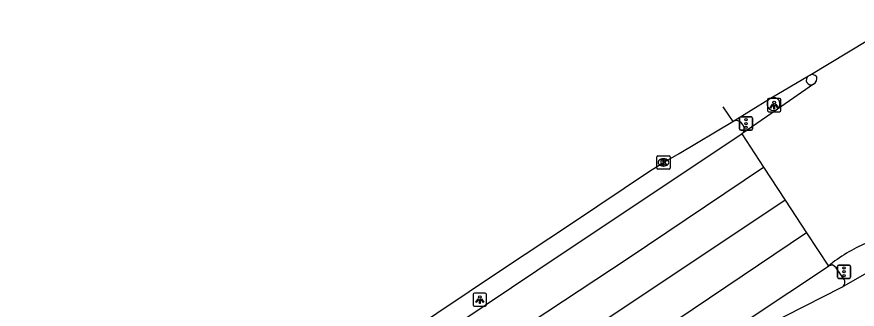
# Model space of a CAD drawing. Extents: x 157692 to 159670, y 381454 to 383289.
# Drawn here: x 158019.5 to 158083.2, y 383267.1 to 383289.2 of the extents above; entities that cross this region are included whole.
import ezdxf

# ---------------------------------------------------------------- set-up
doc = ezdxf.new("R2010")
doc.units = 0
for name, color, linetype in [('IMGEO_Fietspad_gesloten', 7, 'Continuous'), ('IMGEO_Fietspad_open', 7, 'Continuous'), ('IMGEO_Kolk', 7, 'Continuous'), ('IMGEO_Lichtpunt', 7, 'Continuous'), ('IMGEO_OVBaan_gesloten', 7, 'Continuous'), ('IMGEO_Rijbaan_regionaal_gesloten', 7, 'Continuous'), ('IMGEO_Verkeersregelinstallatiepaal', 7, 'Continuous'), ('IMGEO_Voetpad_open', 7, 'Continuous')]:
    doc.layers.add(name, color=color, linetype=linetype)

msp = doc.modelspace()

# ---------------------------------------------------------------- linework, layer by layer
at = {"layer": 'IMGEO_Fietspad_gesloten'}
for points in [[(158082.06, 383268.726), (158085.002, 383270.429)], [(158074.951, 383265.102), (158082.06, 383268.726)]]:
    msp.add_lwpolyline(points, dxfattribs=at)
at = {"layer": 'IMGEO_Fietspad_open'}
for centre, radius, start, end in [((158079.732, 383284.447), 0.373, 121.97182, 300.16644), ((158076.877, 383282.633), 0.498, 30.42326, 111.58891), ((158076.851, 383282.638), 0.518, 310.8341, 28.41421)]:
    msp.add_arc(centre, radius, start, end, dxfattribs=at)
at = {"layer": 'IMGEO_Kolk'}
for p, q in [((158068.031, 383277.767), (158068.031, 383278.619)), ((158068.106, 383278.693), (158068.958, 383278.693)), ((158069.032, 383278.619), (158069.032, 383277.767)), ((158068.542, 383277.913), (158068.517, 383277.913)), ((158068.519, 383278.473), (158068.544, 383278.473)), ((158068.958, 383277.693), (158068.106, 383277.693))]:
    msp.add_line(p, q, dxfattribs=at)
for points in [[(158068.031, 383277.767), (158068.031, 383278.619)], [(158068.106, 383278.693), (158068.958, 383278.693)], [(158069.032, 383278.619), (158069.032, 383277.767)], [(158068.352, 383278.393), (158068.475, 383278.393), (158068.475, 383278.242), (158068.605, 383278.393), (158068.769, 383278.393), (158068.623, 383278.242), (158068.776, 383277.993), (158068.624, 383277.993), (158068.539, 383278.157), (158068.475, 383278.09), (158068.475, 383277.993), (158068.352, 383277.993), (158068.352, 383278.393)], [(158068.958, 383277.693), (158068.106, 383277.693)]]:
    msp.add_lwpolyline(points, dxfattribs=at)
for centre, start, end in [((158068.108, 383278.617), 91.55205, 178.44795), ((158068.108, 383278.617), 91.55205, 178.44795), ((158068.956, 383278.617), 1.55205, 88.44795), ((158068.956, 383278.617), 1.55205, 88.44795), ((158068.108, 383277.769), 181.55205, 268.44795), ((158068.108, 383277.769), 181.55205, 268.44795), ((158068.956, 383277.769), 271.55205, 358.44795), ((158068.956, 383277.769), 271.55205, 358.44795)]:
    msp.add_arc(centre, 0.0765, start, end, dxfattribs=at)
for centre, major_axis, ratio, start_param, end_param in [((158068.518, 383278.193), (-0.387, 0.002), 0.722429, 4.712389, 7.853982), ((158068.543, 383278.193), (-0.39, 0.002), 0.717154, 1.570796, 4.712389)]:
    msp.add_ellipse(centre, major_axis=major_axis, ratio=ratio, start_param=start_param, end_param=end_param, dxfattribs=at)
at = {"layer": 'IMGEO_Lichtpunt'}
for p, q in [((158077.332, 383283.039), (158076.524, 383283.039)), ((158077.332, 383283.039), (158076.524, 383283.039)), ((158076.43, 383282.944), (158076.43, 383282.137)), ((158076.43, 383282.944), (158076.43, 383282.137)), ((158077.426, 383282.137), (158077.426, 383282.944)), ((158077.426, 383282.137), (158077.426, 383282.944)), ((158076.524, 383282.043), (158077.332, 383282.043)), ((158076.524, 383282.043), (158077.332, 383282.043)), ((158054.114, 383268.186), (158054.114, 383267.379)), ((158054.114, 383268.186), (158054.114, 383267.379)), ((158055.016, 383268.281), (158054.208, 383268.281)), ((158055.016, 383268.281), (158054.208, 383268.281)), ((158055.11, 383267.379), (158055.11, 383268.186)), ((158055.11, 383267.379), (158055.11, 383268.186)), ((158054.208, 383267.285), (158055.016, 383267.285)), ((158054.208, 383267.285), (158055.016, 383267.285))]:
    msp.add_line(p, q, dxfattribs=at)
for points in [[(158076.804, 383282.608), (158076.843, 383282.58), (158076.655, 383282.318), (158076.617, 383282.345), (158076.804, 383282.608)], [(158076.906, 383282.56), (158076.953, 383282.56), (158076.953, 383282.238), (158076.906, 383282.238), (158076.906, 383282.56)], [(158077.016, 383282.58), (158077.054, 383282.607), (158077.241, 383282.345), (158077.202, 383282.317), (158077.016, 383282.58)], [(158054.488, 383267.85), (158054.527, 383267.822), (158054.339, 383267.56), (158054.301, 383267.587), (158054.488, 383267.85)], [(158054.59, 383267.802), (158054.637, 383267.802), (158054.637, 383267.48), (158054.59, 383267.48), (158054.59, 383267.802)], [(158054.7, 383267.822), (158054.738, 383267.849), (158054.925, 383267.587), (158054.886, 383267.559), (158054.7, 383267.822)]]:
    msp.add_lwpolyline(points, dxfattribs=at)
for centre in [(158076.929, 383282.742), (158054.613, 383267.984)]:
    msp.add_circle(centre, 0.0994, dxfattribs=at)
for centre, start, end in [((158076.524, 383282.944), 90, 180), ((158076.524, 383282.944), 90, 180), ((158077.332, 383282.944), 0, 90), ((158077.332, 383282.944), 0, 90), ((158076.524, 383282.137), 180, 270), ((158076.524, 383282.137), 180, 270), ((158077.332, 383282.137), 270, 0), ((158077.332, 383282.137), 270, 360), ((158054.208, 383268.186), 90, 180), ((158054.208, 383268.186), 90, 180), ((158055.016, 383268.186), 0, 90), ((158055.016, 383268.186), 0, 90), ((158054.208, 383267.379), 180, 270), ((158054.208, 383267.379), 180, 270), ((158055.016, 383267.379), 270, 0), ((158055.016, 383267.379), 270, 360)]:
    msp.add_arc(centre, 0.0946, start, end, dxfattribs=at)
at = {"layer": 'IMGEO_OVBaan_gesloten'}
for points in [[(158079.62, 383284.815), (158086.947, 383289.243)], [(158076.694, 383283.096), (158079.534, 383284.763)], [(158079.534, 383284.763), (158079.62, 383284.815)], [(158073.8, 383281.305), (158076.573, 383283.025)], [(158076.573, 383283.025), (158076.694, 383283.096)], [(158073.023, 383282.413), (158073.8, 383281.305)], [(158019.885, 383245.786), (158024.258, 383248.652), (158026.277, 383250), (158048.899, 383265.106), (158056.261, 383270.049), (158061.631, 383273.621), (158067.486, 383277.53), (158068.528, 383278.194), (158069.715, 383278.861), (158073.8, 383281.305)]]:
    msp.add_lwpolyline(points, dxfattribs=at)
at = {"layer": 'IMGEO_Rijbaan_regionaal_gesloten'}
for points in [[(158079.919, 383284.124), (158077.19, 383282.246)], [(158077.074, 383282.168), (158074.477, 383280.362)], [(158077.19, 383282.246), (158077.074, 383282.168)], [(158042.411, 383258.899), (158043.429, 383259.582), (158060.861, 383271.277), (158074.477, 383280.362)], [(158074.477, 383280.362), (158076.13, 383277.832)], [(158034.665, 383250.75), (158035.839, 383251.112), (158042.535, 383255.525), (158065.87, 383270.932), (158076.13, 383277.832)], [(158076.13, 383277.832), (158077.767, 383275.326)], [(158077.767, 383275.326), (158049.972, 383256.761), (158032.968, 383245.58), (158029.687, 383243.473), (158019.237, 383238.688), (158010.485, 383234.005), (157995.043, 383225.217), (157980.374, 383216.401), (157970.501, 383210.073), (157956.624, 383200.765)], [(158077.767, 383275.326), (158079.381, 383272.857)], [(158079.381, 383272.857), (158061.025, 383260.476), (158033.804, 383242.149)], [(158079.381, 383272.857), (158081.033, 383270.328)], [(158046.877, 383247.541), (158047.394, 383247.903), (158048.439, 383248.58), (158062.159, 383257.744), (158075.031, 383266.328), (158081.033, 383270.328)]]:
    msp.add_lwpolyline(points, dxfattribs=at)
for centre, radius, start, end in [((158079.81, 383284.4), 0.457, 40.94451, 114.5882), ((158079.629, 383284.579), 0.54, 302.53848, 12.83162), ((158088.882, 383260.624), 12.481, 113.4426, 128.96866)]:
    msp.add_arc(centre, radius, start, end, dxfattribs=at)
at = {"layer": 'IMGEO_Verkeersregelinstallatiepaal'}
for p, q in [((158074.29, 383280.742), (158074.29, 383281.542)), ((158074.29, 383281.542), (158074.29, 383280.742)), ((158074.39, 383281.642), (158075.18, 383281.642)), ((158075.18, 383281.642), (158074.39, 383281.642)), ((158075.28, 383281.542), (158075.28, 383280.742)), ((158075.28, 383280.742), (158075.28, 383281.542)), ((158075.18, 383280.642), (158074.39, 383280.642)), ((158074.39, 383280.642), (158075.18, 383280.642)), ((158081.727, 383269.498), (158081.727, 383270.298)), ((158081.727, 383270.298), (158081.727, 383269.498)), ((158081.827, 383270.398), (158082.617, 383270.398)), ((158082.617, 383270.398), (158081.827, 383270.398)), ((158082.717, 383270.298), (158082.717, 383269.498)), ((158082.717, 383269.498), (158082.717, 383270.298)), ((158082.617, 383269.398), (158081.827, 383269.398)), ((158081.827, 383269.398), (158082.617, 383269.398))]:
    msp.add_line(p, q, dxfattribs=at)
for centre in [(158074.785, 383281.432), (158074.785, 383281.142), (158074.785, 383280.852), (158082.222, 383270.188), (158082.222, 383269.898), (158082.222, 383269.608)]:
    msp.add_circle(centre, 0.085, dxfattribs=at)
for centre, start, end in [((158074.39, 383281.542), 90, 180), ((158074.39, 383281.542), 90, 180), ((158075.18, 383281.542), 0, 90), ((158075.18, 383281.542), 360, 90), ((158074.39, 383280.742), 180, 270), ((158074.39, 383280.742), 180, 270), ((158075.18, 383280.742), 270, 0), ((158075.18, 383280.742), 270, 0), ((158081.827, 383270.298), 90, 180), ((158081.827, 383270.298), 90, 180), ((158082.617, 383270.298), 0, 90), ((158082.617, 383270.298), 360, 90), ((158081.827, 383269.498), 180, 270), ((158081.827, 383269.498), 180, 270), ((158082.617, 383269.498), 270, 0), ((158082.617, 383269.498), 270, 0)]:
    msp.add_arc(centre, 0.1, start, end, dxfattribs=at)
at = {"layer": 'IMGEO_Voetpad_open'}
for points in [[(158074.588, 383281.008), (158074.391, 383281.242)], [(158082.19, 383269.387), (158081.627, 383270.204), (158081.346, 383270.414), (158081.033, 383270.328)]]:
    msp.add_lwpolyline(points, dxfattribs=at)
for centre, radius, start, end in [((158076.891, 383282.63), 0.507, 128.79243, 210.11732), ((158076.872, 383282.598), 0.475, 207.99929, 295.18609), ((158074.051, 383280.858), 0.512, 48.47214, 119.35848), ((158074.173, 383280.747), 0.491, 308.35017, 32.15037), ((158081.833, 383269.114), 0.449, 300.32809, 37.41901)]:
    msp.add_arc(centre, radius, start, end, dxfattribs=at)

doc.saveas('drawing.dxf')
